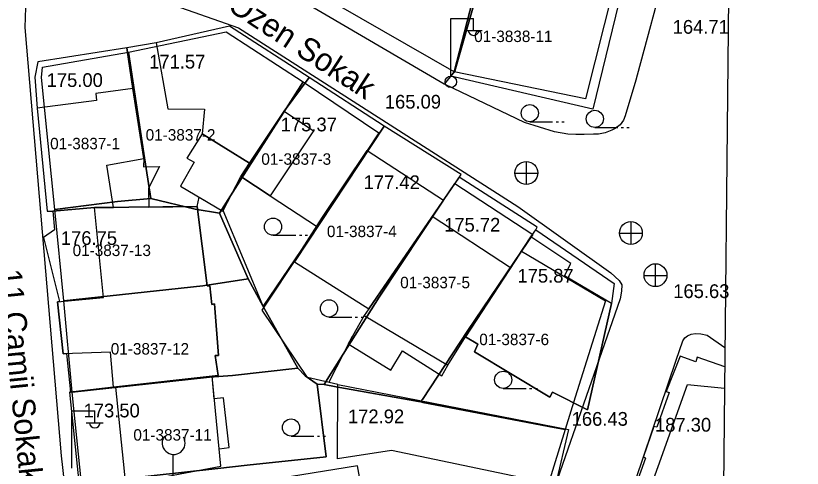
# Model space of a CAD drawing. Extents: x 419101 to 420177, y 4451541 to 4452254.
# Drawn here: x 420104.4 to 420173.1, y 4451584.4 to 4451623.9 of the extents above; entities that cross this region are included whole.
import ezdxf

# ---------------------------------------------------------------- set-up
doc = ezdxf.new("R2010")
doc.units = 0
for name, color, linetype in [('0_ÖNERİ_LEJAND', 7, 'Continuous'), ('2_KADASTRO', 7, 'Continuous'), ('3_HALİHAZIR', 7, 'Continuous')]:
    doc.layers.add(name, color=color, linetype=linetype)

msp = doc.modelspace()

# ---------------------------------------------------------------- linework, layer by layer
at = {"layer": '0_ÖNERİ_LEJAND'}
msp.add_lwpolyline([(419108.722, 4452245.778), (420173.096, 4452234.536), (420165.768, 4451540.511), (419101.295, 4451551.753)], close=True, dxfattribs=at)
at = {"layer": '2_KADASTRO'}
for points in [[(420128.43, 4451627.26), (420138.154, 4451642.594), (420159.18, 4451636.29), (420156.66, 4451626.604), (420146.254, 4451631.742), (420144.726, 4451626.966), (420142.68, 4451619.06)], [(420142.68, 4451619.06), (420144.726, 4451626.966), (420156.61, 4451626.41), (420154.15, 4451616.69)], [(420114.24, 4451620.75), (420122.77, 4451622.53), (420129.49, 4451618.17), (420124.516, 4451610.361), (420122.19, 4451606.71), (420120.07, 4451607.06), (420116.21, 4451607.98), (420115.58, 4451611.93)], [(420107.799, 4451607.02), (420106.64, 4451618.54), (420106.75, 4451619.46), (420114.24, 4451620.75), (420115.58, 4451611.93), (420116.21, 4451607.98), (420113.29, 4451607.71)], [(420122.19, 4451606.71), (420124.516, 4451610.361), (420129.49, 4451618.17), (420136.1, 4451613.71), (420135.084, 4451612.186), (420131.2, 4451606.36), (420129.4, 4451603.52), (420126.02, 4451598.55), (420124.69, 4451600.96)], [(420126.02, 4451598.55), (420129.4, 4451603.52), (420131.2, 4451606.36), (420135.084, 4451612.186), (420141.77, 4451607.834), (420136.13, 4451599.37), (420131.61, 4451592.18), (420131.328, 4451591.731), (420130.718, 4451591.772), (420129.69, 4451592.51), (420129.03, 4451593.17)], [(420131.328, 4451591.731), (420131.61, 4451592.18), (420136.13, 4451599.37), (420141.77, 4451607.834), (420142.74, 4451609.29), (420149.56, 4451604.85), (420148.582, 4451603.398), (420143.9, 4451596.45), (420139.92, 4451590.45), (420139.903, 4451590.425), (420139.77, 4451590.224), (420139.569, 4451590.261), (420132.387, 4451591.542)], [(420107.799, 4451607.02), (420113.29, 4451607.71), (420116.21, 4451607.98), (420120.07, 4451607.06), (420122.19, 4451606.71), (420124.69, 4451600.96), (420120.75, 4451600.37), (420108.6, 4451599.06)], [(420139.77, 4451590.224), (420139.903, 4451590.425), (420139.92, 4451590.45), (420143.9, 4451596.45), (420148.582, 4451603.398), (420155.899, 4451599.062), (420153.274, 4451590.637), (420152.392, 4451587.806), (420151.427, 4451587.991), (420139.969, 4451590.186)], [(420108.6, 4451599.06), (420120.75, 4451600.37), (420124.69, 4451600.96), (420126.02, 4451598.55), (420129.03, 4451593.17), (420123.34, 4451592.52), (420121.33, 4451592.38), (420109.33, 4451591.07)], [(420109.33, 4451591.07), (420121.33, 4451592.38), (420123.34, 4451592.52), (420129.03, 4451593.17), (420129.69, 4451592.51), (420130.718, 4451591.772), (420131.503, 4451585.423), (420124.61, 4451584.71), (420122.04, 4451584.42), (420110.13, 4451583.09)], [(420110.13, 4451583.09), (420122.04, 4451584.42), (420124.61, 4451584.71), (420131.503, 4451585.423), (420130.718, 4451591.772), (420131.328, 4451591.731), (420132.387, 4451591.542), (420139.569, 4451590.261), (420139.77, 4451590.224), (420139.969, 4451590.186), (420151.427, 4451587.991), (420152.392, 4451587.806), (420145.61, 4451565.88), (420145.425, 4451565.172), (420142.517, 4451565.487), (420132.5, 4451566.57), (420123.69, 4451567.69), (420116.234, 4451568.823), (420112.313, 4451569.418), (420110.929, 4451569.629)]]:
    msp.add_lwpolyline(points, close=True, dxfattribs=at)
msp.add_lwpolyline([(420166.099, 4451571.86), (420162.97, 4451572.63), (420156.8, 4451574.24), (420163.085, 4451591.746), (420166.305, 4451591.422)], dxfattribs=at)
at = {"layer": '3_HALİHAZIR'}
for p, q in [((420142.391, 4451618.701), (420142.391, 4451623.701)), ((420142.391, 4451623.701), (420144.391, 4451623.701)), ((420144.391, 4451622.701), (420144.391, 4451623.701)), ((420143.631, 4451622.661), (420145.131, 4451622.661)), ((420149.295, 4451614.685), (420151.295, 4451614.685)), ((420151.595, 4451614.685), (420151.795, 4451614.685)), ((420152.095, 4451614.685), (420152.295, 4451614.685)), ((420154.976, 4451614.188), (420156.976, 4451614.188)), ((420157.276, 4451614.188), (420157.476, 4451614.188)), ((420157.776, 4451614.188), (420157.976, 4451614.188)), ((420149.01, 4451609.212), (420149.01, 4451611.212)), ((420147.99, 4451610.202), (420149.99, 4451610.202)), ((420158.142, 4451603.96), (420158.142, 4451605.96)), ((420126.875, 4451604.774), (420128.875, 4451604.774)), ((420129.175, 4451604.774), (420129.375, 4451604.774)), ((420129.675, 4451604.774), (420129.875, 4451604.774)), ((420157.122, 4451604.95), (420159.122, 4451604.95)), ((420160.289, 4451600.283), (420160.289, 4451602.283)), ((420159.269, 4451601.273), (420161.269, 4451601.273)), ((420131.756, 4451597.639), (420133.756, 4451597.639)), ((420134.056, 4451597.639), (420134.256, 4451597.639)), ((420134.556, 4451597.639), (420134.756, 4451597.639)), ((420146.977, 4451591.409), (420148.977, 4451591.409)), ((420149.277, 4451591.409), (420149.477, 4451591.409)), ((420149.777, 4451591.409), (420149.977, 4451591.409)), ((420109.301, 4451584.433), (420109.301, 4451589.433)), ((420109.301, 4451589.433), (420111.301, 4451589.433)), ((420111.301, 4451588.433), (420111.301, 4451589.433)), ((420110.541, 4451588.393), (420112.041, 4451588.393)), ((420128.444, 4451587.243), (420130.444, 4451587.243)), ((420130.744, 4451587.243), (420130.944, 4451587.243)), ((420131.244, 4451587.243), (420131.444, 4451587.243)), ((420118.115, 4451585.635), (420118.115, 4451582.629))]:
    msp.add_line(p, q, dxfattribs=at)
for points in [[(420166.92, 4451649.646), (420165.012, 4451642.63), (420161.222, 4451628.166), (420158.675, 4451618.742), (420158.569, 4451618.308)], [(420114.88, 4451626.056), (420123.847, 4451622.888), (420148.243, 4451607.301), (420156.372, 4451601.5), (420157.111, 4451600.839), (420157.331, 4451600.438), (420157.294, 4451599.895), (420157.196, 4451599.228), (420148.729, 4451574.895)], [(420112.256, 4451551.51), (420108.393, 4451585.511), (420105.211, 4451622.908), (420105.272, 4451624.653)], [(420158.569, 4451618.308), (420157.623, 4451615.196), (420157.476, 4451614.814), (420157.179, 4451614.429), (420156.754, 4451614.101), (420156.477, 4451613.954), (420156.182, 4451613.831), (420155.869, 4451613.719), (420155.299, 4451613.613), (420154.849, 4451613.59), (420154.045, 4451613.573), (420153.331, 4451613.586), (420152.631, 4451613.616), (420151.462, 4451613.816), (420148.848, 4451614.632), (420141.905, 4451617.936), (420141.827, 4451617.982)], [(420126.056, 4451598.432), (420122.509, 4451606.935)], [(420132.53, 4451591.747), (420129.891, 4451592.364), (420125.926, 4451598.237), (420129.34, 4451603.348)], [(420131.752, 4451591.929), (420133.805, 4451595.959)], [(420162.069, 4451593.865), (420162.657, 4451595.556), (420162.836, 4451595.827), (420163.066, 4451595.998), (420163.392, 4451596.138), (420163.757, 4451596.192), (420164.243, 4451596.171), (420164.777, 4451596.044)], [(420164.777, 4451596.044), (420166.343, 4451594.975)], [(420153.198, 4451575.639), (420155.725, 4451575.098), (420162.069, 4451593.865)], [(420166.325, 4451593.277), (420163.915, 4451594.132), (420163.801, 4451593.723), (420162.443, 4451594.21), (420161.208, 4451591.128), (420161.467, 4451591.061), (420160.386, 4451588.015), (420160.126, 4451588.067), (420159.242, 4451585.454), (420159.402, 4451585.322), (420156.677, 4451577.692), (420157.425, 4451577.439), (420156.357, 4451574.392), (420161.561, 4451572.822), (420166.096, 4451571.614)]]:
    msp.add_lwpolyline(points, dxfattribs=at)
for points in [[(420141.825, 4451617.979), (420127.737, 4451626.247), (420135.323, 4451638.603), (420141.153, 4451635.231), (420141.659, 4451636.089), (420143.428, 4451634.909), (420142.992, 4451633.999), (420146.466, 4451631.937), (420146.351, 4451631.643), (420144.796, 4451626.259), (420142.747, 4451619.105)], [(420154.796, 4451615.786), (420142.397, 4451618.677), (420142.747, 4451619.105), (420144.796, 4451626.259), (420146.351, 4451631.643), (420157.343, 4451626.201)], [(420116.67, 4451621.564), (420114.094, 4451621.153), (420114.636, 4451617.584), (420115.584, 4451611.48), (420115.567, 4451610.758), (420116.942, 4451610.768), (420116.001, 4451608.89), (420116.01, 4451607.24), (420120.239, 4451607.274), (420120.418, 4451608.106), (420122.484, 4451606.887), (420124.064, 4451609.916), (420124.828, 4451611.068), (420127.841, 4451615.605), (420130.013, 4451618.554), (420123.066, 4451623.039)], [(420130.013, 4451618.554), (420123.066, 4451623.039), (420116.67, 4451621.564), (420117.674, 4451615.805), (420120.895, 4451615.777), (420120.688, 4451613.639), (420124.828, 4451611.068), (420127.841, 4451615.605)], [(420114.636, 4451617.584), (420114.094, 4451621.153), (420106.334, 4451619.917), (420106.055, 4451618.594), (420106.272, 4451615.873), (420107.138, 4451606.867), (420107.625, 4451606.886), (420111.263, 4451607.201), (420112.93, 4451607.215), (420112.365, 4451610.896), (420115.584, 4451611.48), (420114.636, 4451617.584)], [(420136.578, 4451614.301), (420130.013, 4451618.554), (420127.841, 4451615.605), (420124.064, 4451609.916), (420126.628, 4451608.206), (420130.762, 4451605.5)], [(420112.93, 4451607.215), (420112.365, 4451610.896), (420115.584, 4451611.48), (420114.636, 4451617.584), (420111.395, 4451617.14), (420111.439, 4451616.54), (420106.272, 4451615.873), (420107.138, 4451606.867), (420107.625, 4451606.886), (420111.263, 4451607.201)], [(420127.841, 4451615.605), (420130.41, 4451613.885), (420126.628, 4451608.206), (420124.064, 4451609.916)], [(420136.578, 4451614.301), (420128.756, 4451602.464), (420135.244, 4451598.353), (420143.298, 4451610.083)], [(420124.828, 4451611.068), (420120.688, 4451613.639), (420119.333, 4451611.5), (420119.986, 4451611.166), (420118.799, 4451609.062), (420122.484, 4451606.887), (420124.064, 4451609.916)], [(420149.811, 4451605.247), (420149.932, 4451605.479), (420143.138, 4451609.85), (420140.778, 4451606.412), (420135.244, 4451598.353), (420134.83, 4451597.772), (420133.43, 4451595.297), (420137.158, 4451593.005), (420138.189, 4451594.674), (420141.616, 4451592.507), (420142.143, 4451593.431), (420143.681, 4451595.9), (420147.623, 4451601.937), (420149.396, 4451604.652)], [(420111.263, 4451607.201), (420107.625, 4451606.886), (420107.777, 4451605.252), (420106.832, 4451604.57), (420108.206, 4451598.986), (420108.032, 4451598.969), (420108.548, 4451594.434), (420108.842, 4451594.443), (420109.17, 4451591.077), (420112.93, 4451591.501), (420122.086, 4451592.527), (420121.826, 4451594.265), (420122.118, 4451594.267), (420121.769, 4451598.795), (420121.53, 4451598.735), (420121.363, 4451600.372), (420121.112, 4451600.355), (420120.239, 4451607.274), (420111.263, 4451607.201)], [(420111.263, 4451607.201), (420120.239, 4451607.274), (420121.112, 4451600.355), (420121.363, 4451600.372), (420121.53, 4451598.735), (420121.769, 4451598.795), (420122.118, 4451594.267), (420121.826, 4451594.265), (420122.086, 4451592.527), (420112.93, 4451591.501), (420112.685, 4451594.562), (420108.548, 4451594.434), (420108.032, 4451598.969), (420112.055, 4451599.353)], [(420147.623, 4451601.937), (420140.778, 4451606.412), (420135.244, 4451598.353), (420134.83, 4451597.772), (420142.143, 4451593.431), (420143.681, 4451595.9)], [(420149.396, 4451604.652), (420149.811, 4451605.247), (420156.665, 4451600.578), (420156.436, 4451598.805), (420154.343, 4451589.521), (420151.293, 4451591.073), (420151.038, 4451590.652), (420144.474, 4451594.612), (420144.766, 4451595.254), (420143.681, 4451595.9), (420149.396, 4451604.652)], [(420149.396, 4451604.652), (420143.681, 4451595.9), (420144.766, 4451595.254), (420144.474, 4451594.612), (420151.038, 4451590.652), (420151.293, 4451591.073), (420154.343, 4451589.521), (420156.436, 4451598.805), (420152.324, 4451601.225), (420152.871, 4451602.315)], [(420109.412, 4451591.105), (420109.106, 4451591.09), (420110.011, 4451582.36), (420113.979, 4451583.056), (420122.31, 4451584.629), (420122.165, 4451586.119), (420123.031, 4451586.234), (420122.55, 4451590.593), (420121.741, 4451590.494), (420121.55, 4451592.467), (420113.104, 4451591.52), (420112.93, 4451591.501)], [(420113.104, 4451591.52), (420113.979, 4451583.056), (420122.31, 4451584.629), (420121.55, 4451592.467)], [(420137.228, 4451585.995), (420132.49, 4451585.252), (420132.53, 4451591.747), (420152.676, 4451587.824), (420151.537, 4451582.98)], [(420134.255, 4451584.649), (420118.761, 4451582.135), (420119.138, 4451579.91), (420113.155, 4451578.862), (420115.367, 4451566.94), (420124.201, 4451567.683), (420124.146, 4451568.005), (420136.913, 4451570.026)]]:
    msp.add_lwpolyline(points, close=True, dxfattribs=at)
for centre, radius in [((420142.401, 4451618.176), 0.5), ((420149.295, 4451615.435), 0.75), ((420154.976, 4451614.938), 0.75), ((420148.995, 4451610.221), 1), ((420126.875, 4451605.524), 0.75), ((420158.127, 4451604.968), 1), ((420160.274, 4451601.291), 1), ((420131.756, 4451598.389), 0.75), ((420146.977, 4451592.159), 0.75), ((420128.444, 4451587.993), 0.75)]:
    msp.add_circle(centre, radius, dxfattribs=at)
for centre, radius, start, end in [((420144.391, 4451622.704), 0.474, 184.83843, 355.14641), ((420111.301, 4451588.437), 0.474, 184.83843, 355.14641), ((420118.193, 4451586.632), 1, 143.60214, 30.48893)]:
    msp.add_arc(centre, radius, start, end, dxfattribs=at)

# ---------------------------------------------------------------- texts
at = {"layer": '2_KADASTRO'}
for s, p in [('01-3838-11', (420144.439, 4451621.647)), ('01-3837-2', (420115.746, 4451613.043)), ('01-3837-1', (420107.403, 4451612.283)), ('01-3837-3', (420125.85, 4451610.931)), ('01-3837-4', (420131.577, 4451604.614)), ('01-3837-13', (420109.368, 4451602.959)), ('01-3837-5', (420137.978, 4451600.15)), ('01-3837-6', (420144.884, 4451595.181)), ('01-3837-12', (420112.7, 4451594.36)), ('01-3837-11', (420114.672, 4451586.846))]:
    msp.add_text(s, height=1, dxfattribs=at).set_placement(p)
at = {"layer": '3_HALİHAZIR'}
for s, height, rotation, p in [('Özen Sokak', 2, 326.8811, (420122.765, 4451624.531)), ('164.71 ', 1.2, 0.00203, (420161.776, 4451622.372)), ('165.09 ', 1.2, 0.00203, (420136.636, 4451615.836)), ('11.Camii Sokak', 2, 275.70508, (420102.915, 4451601.727)), ('165.63 ', 1.2, 0.00203, (420161.826, 4451599.294)), ('166.43 ', 1.2, 0.00203, (420152.954, 4451588.142))]:
    msp.add_text(s, height=height, rotation=rotation, dxfattribs=at).set_placement(p)
for s, p in [('171.57', (420116.052, 4451619.332)), ('175.00', (420107.099, 4451617.725)), ('175.37', (420127.543, 4451613.849)), ('177.42', (420134.782, 4451608.806)), ('175.72', (420141.814, 4451605.092)), ('176.75', (420108.337, 4451603.931)), ('175.87', (420148.222, 4451600.641)), ('173.50', (420110.324, 4451588.873)), ('172.92', (420133.416, 4451588.362)), ('187.30', (420160.231, 4451587.628))]:
    msp.add_text(s, height=1.2, dxfattribs=at).set_placement(p)

doc.saveas('drawing.dxf')
